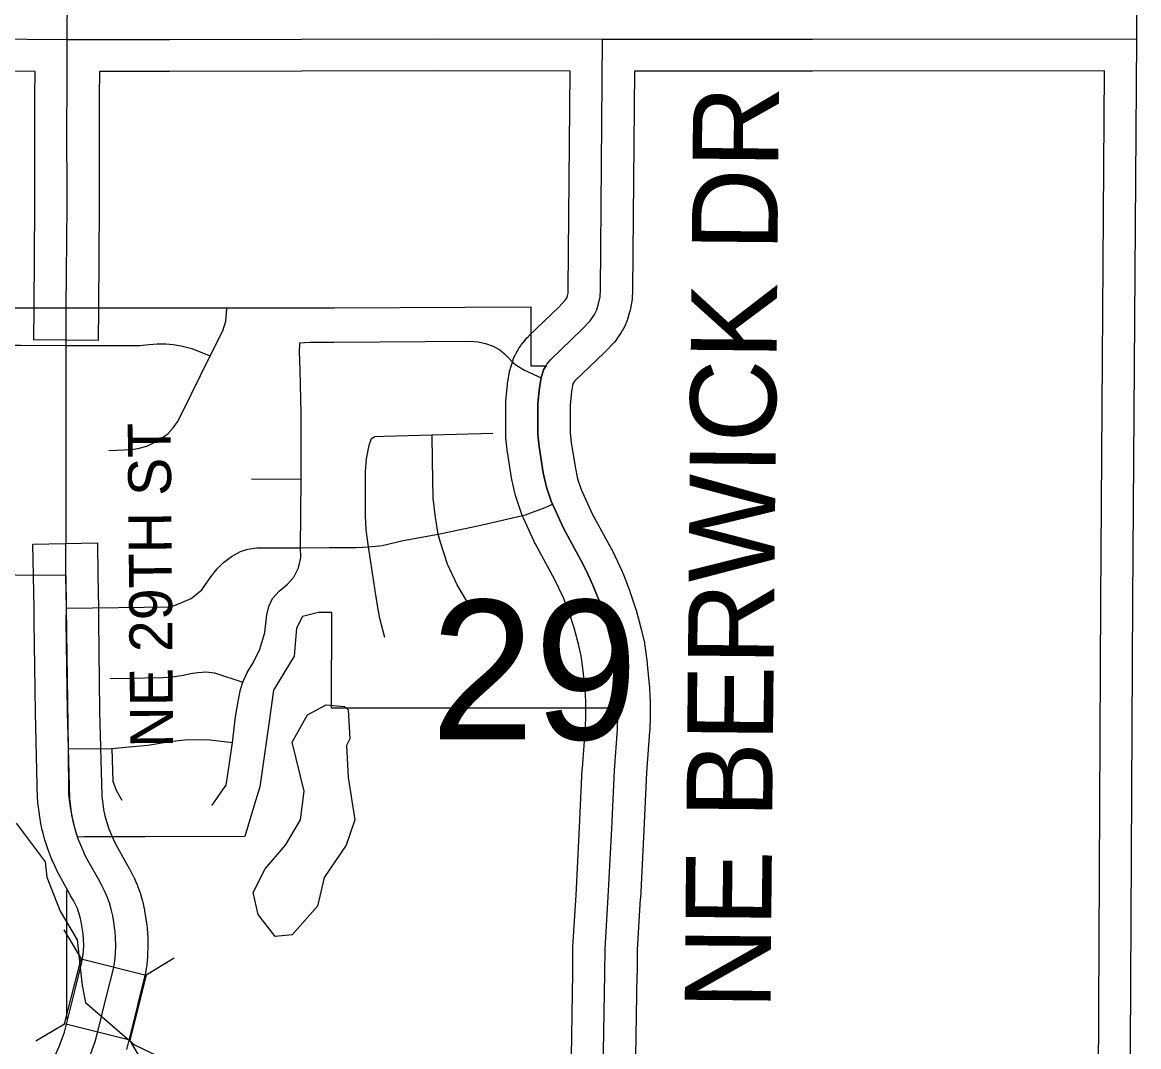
# Model space of a CAD drawing. Extents: x -1403959 to 81668, y -1400582 to 11018.
# Drawn here: x 7482.3 to 7583, y 9019 to 9111.5 of the extents above; entities that cross this region are included whole.
import ezdxf

# ---------------------------------------------------------------- set-up
doc = ezdxf.new("R2010")
doc.units = 0
for name, color, linetype in [('tdCiCoBndryTxt', 7, 'Continuous'), ('tdCiMapFrame', 7, 'Continuous'), ('tdCiRRCL', 7, 'Continuous'), ('tdCiRROwnerTxt', 7, 'Continuous'), ('tdCiSecText', 7, 'Continuous'), ('tdCiSectLine', 7, 'Continuous'), ('tdCiSectNmbr', 7, 'Continuous'), ('tdCiSectTwpRng', 7, 'Continuous'), ('tdCoCityStreetMajor', 7, 'Continuous'), ('tdCoSectLinePart', 7, 'Continuous'), ('tdCoSectNmbr', 7, 'Continuous'), ('tdCoSurfBitum', 7, 'Continuous')]:
    doc.layers.add(name, color=color, linetype=linetype)

msp = doc.modelspace()

# ---------------------------------------------------------------- linework, layer by layer
at = {"layer": 'tdCiCoBndryTxt'}
for points in [[(7486.32, 9109.91), (7486.32, 9109.91), (7486.34, 9114.01), (7486.34, 9123.38), (7486.34, 9132.61), (7486.37, 9141.87), (7486.39, 9151.16), (7486.36, 9160.42), (7486.37, 9169.94), (7486.39, 9179.67), (7486.39, 9188.37), (7486.43, 9198.13), (7486.43, 9205.82), (7486.43, 9206.51)], [(7582.21, 9013.27), (7582.45, 9059.29), (7582.8, 9109.97), (7582.81, 9131.56), (7582.91, 9161.97), (7582.97, 9206.71)], [(7446.32, 9110.08), (7452.24, 9110.11), (7468.06, 9110.06), (7486.32, 9109.91)], [(7486.23, 9085.7), (7486.3, 9094.91), (7486.28, 9102.71), (7486.3, 9104.83), (7486.32, 9109.91)], [(7529.51, 9080.47), (7529.6, 9080.64), (7529.96, 9081.08), (7532.75, 9083.75), (7533.49, 9084.54), (7533.87, 9085.1), (7534.08, 9085.51), (7534.25, 9086.06), (7534.38, 9086.69), (7534.41, 9087.34), (7534.6, 9109.95)], [(7533.3, 9061.62), (7532.87, 9062.54), (7531.08, 9065.83), (7529.97, 9068.25), (7529.55, 9069.51), (7529.26, 9070.83), (7528.88, 9073.18), (7528.77, 9074.28), (7528.78, 9077.06), (7528.91, 9078.53), (7529.07, 9079.39), (7529.29, 9080.1), (7529.51, 9080.47)], [(7487.73, 9036.77), (7487.62, 9037), (7487.34, 9037.72), (7487.1, 9038.45), (7486.9, 9039.19), (7486.74, 9039.94), (7486.54, 9041.45), (7486.43, 9045.94), (7486.34, 9049.24), (7486.23, 9057.45), (7486.24, 9058.6), (7486.18, 9061.55)], [(7535.99, 9049.59), (7535.99, 9050.33), (7535.93, 9051.43), (7535.75, 9053.28), (7535.55, 9054.82), (7535.27, 9056.06), (7534.83, 9057.67), (7534.32, 9059.22), (7533.73, 9060.69), (7533.3, 9061.62)], [(7534.61, 9013.32), (7534.81, 9025.66), (7534.83, 9027.88), (7535.12, 9032.56), (7535.44, 9038.72), (7535.68, 9043.95), (7535.96, 9047.7), (7535.99, 9048.88), (7535.99, 9049.59)], [(7487.74, 9036.75), (7487.73, 9036.77)], [(7490.63, 9029.48), (7490.62, 9029.58), (7490.51, 9030.28), (7490.42, 9030.86), (7490.29, 9031.44), (7490.13, 9032.01), (7489.93, 9032.57), (7489.69, 9033.11), (7489.42, 9033.64), (7489.12, 9034.15), (7488.3, 9035.62), (7487.94, 9036.3), (7487.74, 9036.75)], [(7489.03, 9020.3), (7489.86, 9023.6), (7490.48, 9026.06), (7490.6, 9026.75), (7490.67, 9027.46), (7490.7, 9028.17), (7490.68, 9028.87), (7490.63, 9029.48)]]:
    msp.add_lwpolyline(points, dxfattribs=at)
at = {"layer": 'tdCiMapFrame'}
msp.add_lwpolyline([(7486.32, 9109.91), (7495.54, 9109.92), (7519.41, 9109.97), (7534.6, 9109.95), (7553.55, 9109.94), (7582.8, 9109.97)], dxfattribs=at)
at = {"layer": 'tdCiRRCL'}
msp.add_lwpolyline([(7446.32, 9085.71), (7486.22, 9085.7), (7510.39, 9085.69), (7528.15, 9085.78), (7528.15, 9080.48), (7529.51, 9080.47), (7529.29, 9080.1), (7529.07, 9079.39), (7528.91, 9078.53), (7528.78, 9077.06), (7528.77, 9075.51), (7528.77, 9074.28), (7528.88, 9073.18), (7529.26, 9070.83), (7529.55, 9069.51), (7529.97, 9068.25), (7531.08, 9065.83), (7532.87, 9062.54), (7533.3, 9061.62), (7533.73, 9060.69), (7534.32, 9059.22), (7534.83, 9057.67), (7535.27, 9056.06), (7535.55, 9054.82), (7535.75, 9053.28), (7535.93, 9051.43), (7535.99, 9050.33), (7535.99, 9049.59), (7510.16, 9049.57), (7510.17, 9058.22), (7508.97, 9058.22), (7507.53, 9057.85), (7506.99, 9056.79), (7506.8, 9054.27), (7504.93, 9051.21), (7504.52, 9048.37), (7503.69, 9042.49), (7503.22, 9040.92), (7502.33, 9038), (7493.32, 9037.99), (7487.8, 9037.99), (7487.25, 9037.95), (7487.08, 9038.45), (7486.89, 9039.23), (7486.61, 9040.65), (7486.47, 9041.78), (7486.43, 9045.96), (7486.24, 9058.6), (7486.21, 9061.55), (7468.07, 9061.68)], dxfattribs=at)
at = {"layer": 'tdCiRROwnerTxt'}
msp.add_lwpolyline([(7486.29, 9013.26), (7486.46, 9013.95), (7487.22, 9015.64), (7487.89, 9017.07), (7488.29, 9018), (7488.83, 9019.51), (7489.03, 9020.3)], dxfattribs=at)
at = {"layer": 'tdCiSecText'}
for points in [[(7486.01, 9029.58), (7487.56, 9026.98), (7493.43, 9025.5)], [(7483.49, 9019.56), (7486.08, 9021.11), (7487.56, 9026.98)], [(7495.97, 9027.02), (7493.43, 9025.5), (7491.95, 9019.63)], [(7493.5, 9017.04), (7491.95, 9019.63), (7486.08, 9021.11)]]:
    msp.add_lwpolyline(points, dxfattribs=at)
at = {"layer": 'tdCiSectLine'}
for points in [[(7531.76, 9016.28), (7531.91, 9025.7), (7531.93, 9027.9), (7531.93, 9028.06), (7532.22, 9032.72), (7532.54, 9038.86), (7532.78, 9044.09), (7532.79, 9044.14), (7532.79, 9044.16), (7533.06, 9047.85), (7533.09, 9048.91), (7533.09, 9050.25), (7533.03, 9051.22), (7532.87, 9052.95), (7532.69, 9054.31), (7532.45, 9055.36), (7532.05, 9056.84), (7531.6, 9058.22), (7531.07, 9059.53), (7530.27, 9061.23), (7528.53, 9064.44), (7528.48, 9064.54), (7528.44, 9064.62), (7527.33, 9067.05), (7527.29, 9067.14), (7527.23, 9067.32), (7527.22, 9067.32), (7526.8, 9068.58), (7526.75, 9068.76), (7526.71, 9068.9), (7526.43, 9070.22), (7526.42, 9070.26), (7526.4, 9070.36), (7526.02, 9072.72), (7526, 9072.8), (7526, 9072.88), (7525.88, 9073.98), (7525.87, 9074.09), (7525.87, 9074.28), (7525.87, 9074.29), (7525.88, 9077.07), (7525.89, 9077.25), (7525.89, 9077.31), (7526.02, 9078.78), (7526.03, 9078.91), (7526.05, 9079.05), (7526.21, 9079.91), (7526.22, 9079.96), (7526.26, 9080.14), (7526.3, 9080.27), (7526.53, 9080.98), (7526.54, 9081.03), (7526.61, 9081.21), (7526.69, 9081.38), (7526.78, 9081.55), (7526.78, 9081.55), (7527.09, 9082.09), (7527.19, 9082.25), (7527.3, 9082.41), (7527.34, 9082.46), (7527.7, 9082.9), (7527.78, 9082.99), (7527.91, 9083.13), (7527.95, 9083.18), (7530.69, 9085.79), (7531.21, 9086.35), (7531.37, 9086.58), (7531.38, 9086.61), (7531.44, 9086.78), (7531.49, 9087.04), (7531.51, 9087.42), (7531.68, 9107.05), (7519.41, 9107.07), (7495.54, 9107.02), (7495.54, 9107.02), (7489.21, 9107.01), (7489.21, 9106.99), (7489.2, 9104.82), (7489.2, 9104.8), (7489.18, 9102.7), (7489.2, 9094.91), (7489.2, 9094.91), (7489.2, 9094.88), (7489.13, 9085.67), (7489.1, 9082.77), (7483.3, 9082.82), (7483.32, 9085.72), (7483.4, 9094.91), (7483.38, 9102.7), (7483.38, 9102.71), (7483.38, 9102.74), (7483.4, 9104.85), (7483.41, 9107.03), (7468.04, 9107.16)], [(7579.33, 9016.18), (7579.55, 9059.31), (7579.55, 9059.31), (7579.88, 9107.07), (7553.55, 9107.04), (7553.55, 9107.04), (7553.55, 9107.04), (7537.5, 9107.05), (7537.5, 9107.05), (7537.48, 9107.05), (7537.31, 9087.32), (7537.31, 9087.21), (7537.28, 9086.56), (7537.27, 9086.5), (7537.26, 9086.31), (7537.22, 9086.12), (7537.22, 9086.11), (7537.09, 9085.48), (7537.05, 9085.31), (7537.02, 9085.21), (7536.85, 9084.66), (7536.83, 9084.58), (7536.76, 9084.4), (7536.68, 9084.23), (7536.66, 9084.18), (7536.45, 9083.77), (7536.38, 9083.65), (7536.28, 9083.49), (7536.27, 9083.47), (7535.89, 9082.91), (7535.79, 9082.77), (7535.67, 9082.62), (7535.61, 9082.56), (7534.88, 9081.77), (7534.8, 9081.69), (7534.76, 9081.65), (7532.1, 9079.11), (7532, 9078.99), (7531.96, 9078.92), (7531.89, 9078.69), (7531.79, 9078.15), (7531.68, 9076.93), (7531.67, 9074.42), (7531.76, 9073.56), (7532.12, 9071.36), (7532.35, 9070.28), (7532.67, 9069.32), (7533.68, 9067.12), (7535.41, 9063.93), (7535.47, 9063.83), (7535.49, 9063.77), (7536.36, 9061.92), (7536.41, 9061.8), (7536.42, 9061.78), (7537.02, 9060.3), (7537.07, 9060.15), (7537.08, 9060.12), (7537.59, 9058.58), (7537.64, 9058.43), (7538.07, 9056.82), (7538.07, 9056.81), (7538.1, 9056.71), (7538.38, 9055.47), (7538.4, 9055.39), (7538.43, 9055.2), (7538.63, 9053.66), (7538.64, 9053.55), (7538.82, 9051.7), (7538.82, 9051.62), (7538.83, 9051.58), (7538.88, 9050.48), (7538.89, 9050.33), (7538.89, 9048.88), (7538.89, 9048.81), (7538.86, 9047.63), (7538.85, 9047.52), (7538.85, 9047.49), (7538.58, 9043.78), (7538.33, 9038.58), (7538.33, 9038.57), (7538.02, 9032.41), (7538.01, 9032.38), (7537.73, 9027.78), (7537.72, 9025.64), (7537.71, 9025.62), (7537.56, 9016.22)], [(7485.24, 9018.25), (7485.59, 9019.07), (7486.06, 9020.36), (7487.05, 9024.31), (7487.64, 9026.66), (7487.72, 9027.15), (7487.78, 9027.67), (7487.8, 9028.19), (7487.79, 9028.71), (7487.74, 9029.22), (7487.57, 9030.32), (7487.48, 9030.72), (7487.37, 9031.11), (7487.23, 9031.5), (7487.07, 9031.87), (7486.88, 9032.23), (7486.62, 9032.66), (7486.6, 9032.7), (7486.57, 9032.75), (7485.76, 9034.23), (7485.73, 9034.27), (7485.38, 9034.95), (7485.34, 9035.02), (7485.31, 9035.1), (7484.99, 9035.8), (7484.94, 9035.89), (7484.92, 9035.94), (7484.64, 9036.66), (7484.6, 9036.79), (7484.59, 9036.81), (7484.35, 9037.54), (7484.3, 9037.69), (7484.1, 9038.43), (7484.1, 9038.44), (7484.06, 9038.59), (7483.9, 9039.34), (7483.9, 9039.38), (7483.86, 9039.56), (7483.67, 9041.08), (7483.65, 9041.27), (7483.64, 9041.38), (7483.44, 9049.17), (7483.44, 9049.2), (7483.33, 9057.41), (7483.32, 9057.45), (7483.33, 9057.49), (7483.34, 9058.59), (7483.28, 9061.49), (7483.22, 9064.39), (7489.03, 9064.51), (7489.08, 9061.61), (7489.14, 9058.65), (7489.15, 9058.6), (7489.14, 9058.55), (7489.13, 9057.45), (7489.24, 9049.3), (7489.44, 9041.68), (7489.6, 9040.44), (7489.72, 9039.87), (7489.88, 9039.28), (7490.07, 9038.71), (7490.3, 9038.14), (7490.55, 9037.59), (7490.86, 9037), (7491.63, 9035.59), (7491.91, 9035.12), (7491.93, 9035.09), (7492, 9034.96), (7492.27, 9034.43), (7492.29, 9034.39), (7492.35, 9034.27), (7492.59, 9033.72), (7492.61, 9033.68), (7492.66, 9033.55), (7492.86, 9032.99), (7492.88, 9032.94), (7492.91, 9032.82), (7493.08, 9032.25), (7493.1, 9032.19), (7493.13, 9032.07), (7493.25, 9031.49), (7493.27, 9031.43), (7493.29, 9031.31), (7493.49, 9030.02), (7493.5, 9029.96), (7493.51, 9029.84), (7493.57, 9029.13), (7493.58, 9029.06), (7493.58, 9028.94), (7493.6, 9028.24), (7493.6, 9028.17), (7493.6, 9028.05), (7493.57, 9027.34), (7493.57, 9027.27), (7493.56, 9027.15), (7493.48, 9026.45), (7493.48, 9026.38), (7493.46, 9026.26), (7493.34, 9025.57), (7493.32, 9025.49), (7493.29, 9025.35), (7492.68, 9022.9), (7492.68, 9022.89), (7491.65, 9018.8)]]:
    msp.add_lwpolyline(points, dxfattribs=at)
at = {"layer": 'tdCiSectNmbr'}
for points in [[(7486.18, 9061.55), (7486.22, 9067.24), (7486.22, 9076.49), (7486.22, 9082.3), (7486.22, 9085.27), (7486.23, 9085.7)], [(7486.18, 9061.55), (7486.18, 9061.55)]]:
    msp.add_lwpolyline(points, dxfattribs=at)
at = {"layer": 'tdCiSectTwpRng'}
for points in [[(7490.06, 9072.82), (7492.11, 9072.93), (7492.69, 9073.02), (7493.48, 9073.21), (7494.11, 9073.51), (7494.78, 9073.9), (7495.41, 9074.36), (7495.86, 9074.88), (7496.26, 9075.42), (7496.61, 9076.11), (7499.21, 9081.36), (7500.34, 9083.62), (7500.61, 9084.49), (7500.71, 9085.62)], [(7507.29, 9082.55), (7507.73, 9082.58), (7508.24, 9082.6), (7510.35, 9082.6), (7522.72, 9082.7), (7523.37, 9082.65), (7524.05, 9082.49), (7524.73, 9082.25), (7525.34, 9081.91), (7525.76, 9081.55), (7526.12, 9081.18), (7526.48, 9080.79), (7526.88, 9080.49), (7527.57, 9080.07), (7529.06, 9079.39)], [(7507.29, 9082.47), (7507.29, 9082.55), (7507.29, 9082.55)], [(7472.95, 9082.3), (7475.63, 9082.32), (7479.13, 9082.32), (7482.1, 9082.32), (7486.22, 9082.3), (7491.64, 9082.3), (7492.86, 9082.31), (7493.69, 9082.4), (7494.42, 9082.45), (7495.2, 9082.45), (7495.86, 9082.4), (7496.6, 9082.27), (7497.56, 9082.02), (7499.13, 9081.39)], [(7501.22, 9046.49), (7501.49, 9048.8), (7501.73, 9050.18), (7501.94, 9051.27), (7502.16, 9051.94), (7502.56, 9052.8), (7503.08, 9053.66), (7503.7, 9054.9), (7504.14, 9056.41), (7504.32, 9058.02), (7504.51, 9058.77), (7504.84, 9059.47), (7505.44, 9060.15), (7506.19, 9060.77), (7506.76, 9061.39), (7507.18, 9062.25), (7507.39, 9063.18), (7507.37, 9064.04), (7507.41, 9070.25), (7507.41, 9076.16), (7507.34, 9080.11), (7507.28, 9081.75), (7507.29, 9082.45)], [(7507.29, 9082.45), (7507.29, 9082.47)], [(7499.13, 9081.39), (7499.21, 9081.36)], [(7529.06, 9079.39), (7529.07, 9079.39)], [(7513.5, 9064.13), (7513.28, 9065.66), (7513.22, 9066.93), (7513.21, 9070.93), (7513.31, 9072.07), (7513.54, 9073.31), (7513.76, 9073.92)], [(7513.76, 9073.92), (7514.07, 9074.09), (7514.86, 9074.13), (7519.24, 9074.25)], [(7519.24, 9074.25), (7524.71, 9074.4)], [(7519.25, 9071.93), (7519.24, 9074.25)], [(7519.79, 9065.28), (7519.53, 9066.78), (7519.33, 9068.53), (7519.25, 9071.93)], [(7502.93, 9070.28), (7507.41, 9070.25)], [(7510.03, 9064.07), (7512.42, 9064.07), (7513.5, 9064.13), (7514.73, 9064.27), (7516.62, 9064.7), (7519.79, 9065.28), (7523.35, 9066.03), (7527.65, 9067.03), (7529.42, 9067.68), (7530.09, 9067.99)], [(7522.37, 9059.25), (7521.5, 9060.7), (7520.63, 9062.57), (7519.98, 9064.54), (7519.79, 9065.28)], [(7486.24, 9058.6), (7495.59, 9058.72), (7496.13, 9058.9), (7497.48, 9059.49), (7498.45, 9060.26), (7499.28, 9061.42), (7499.83, 9062.16), (7500.4, 9062.73), (7501.13, 9063.27), (7501.94, 9063.72), (7502.61, 9063.94), (7503.43, 9064.05), (7507.37, 9064.04), (7509.94, 9064.07)], [(7509.94, 9064.07), (7510.03, 9064.07)], [(7514.95, 9055.95), (7514.5, 9057.68), (7514.29, 9058.84), (7514.11, 9060), (7513.5, 9064.13)], [(7490.2, 9052.25), (7492.05, 9052.28), (7493.3, 9052.31), (7494.94, 9052.36), (7495.75, 9052.4), (7496.81, 9052.57), (7497.43, 9052.71), (7498.11, 9052.81), (7498.84, 9052.85), (7499.59, 9052.78), (7502.16, 9051.94)], [(7486.43, 9045.94), (7490.27, 9045.93), (7490.36, 9045.94), (7491.58, 9046.06), (7493.6, 9046.24), (7495.57, 9046.58), (7496.9, 9046.73), (7497.59, 9046.75), (7499.22, 9046.72), (7499.95, 9046.65), (7501.22, 9046.49)], [(7499.53, 9041.04), (7500.2, 9042), (7500.64, 9042.65), (7500.79, 9043.61), (7501.22, 9046.49)], [(7491.28, 9041.25), (7491.15, 9041.46), (7490.75, 9042.17), (7490.47, 9042.97), (7490.36, 9045.94)], [(7499.37, 9040.81), (7499.53, 9041.04)]]:
    msp.add_lwpolyline(points, dxfattribs=at)
at = {"layer": 'tdCoCityStreetMajor'}
msp.add_lwpolyline([(7486.28, 9021.52), (7486.27, 9033.14)], dxfattribs=at)
at = {"layer": 'tdCoSurfBitum'}
for points in [[(7505.07, 9028.98), (7503.55, 9030.96), (7503.09, 9032.95), (7504.16, 9035.08), (7505.99, 9037.22), (7507.37, 9039.51), (7507.68, 9042.1), (7506.61, 9046.53), (7507.98, 9048.97), (7509.67, 9049.89), (7511.34, 9049.74), (7511.65, 9049.43), (7511.8, 9046.83), (7511.5, 9046.22), (7511.65, 9043.32), (7512.26, 9039.51), (7511.49, 9037.22), (7509.5, 9034.32), (7508.89, 9031.72), (7506.6, 9029.13), (7505.07, 9028.98)], [(7481.71, 9039.22), (7484.31, 9035.71), (7484.46, 9034.33), (7485.68, 9031.28), (7487.21, 9028.68), (7487.66, 9024.56), (7487.97, 9023.03), (7492.39, 9019.21), (7496.52, 9017.23)]]:
    msp.add_lwpolyline(points, dxfattribs=at)

# ---------------------------------------------------------------- texts
at = {"layer": 'tdCoSectLinePart'}
msp.add_text('29', height=12.575, rotation=359.9981, dxfattribs=at).set_placement((7519.1, 9046.76))
at = {"layer": 'tdCoSectNmbr'}
for s, height, rotation, p in [('NE BERWICK DR', 7.7382, 89.4658, (7549.75, 9022.36)), ('NE 29TH ST', 3.869, 90.4501, (7495.87, 9046.03))]:
    msp.add_text(s, height=height, rotation=rotation, dxfattribs=at).set_placement(p)

doc.saveas('drawing.dxf')
